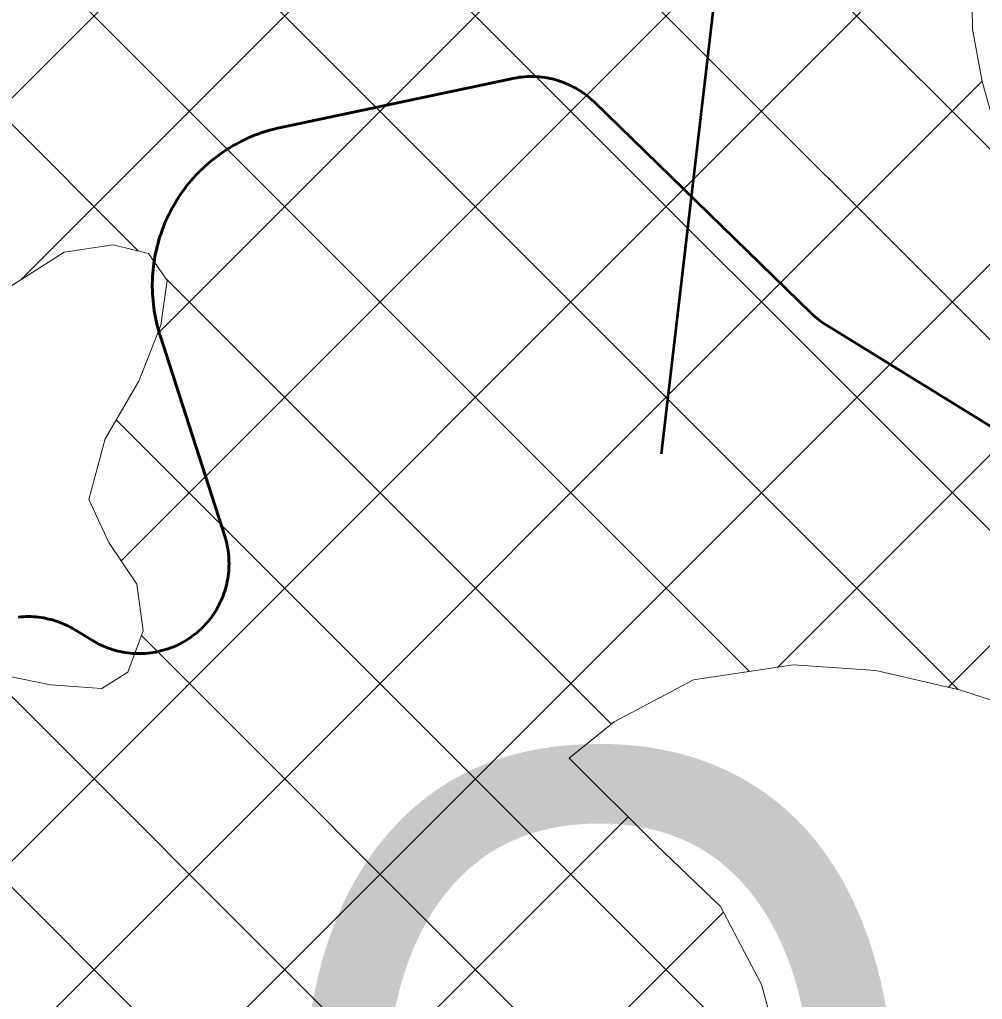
# Model space of a CAD drawing. Extents: x -1643653 to 4543381, y 1624270 to 13878484.
# Drawn here: x 702953 to 704024, y 8955215 to 8956305 of the extents above; entities that cross this region are included whole.
import ezdxf

# ---------------------------------------------------------------- set-up
doc = ezdxf.new("R2010")
doc.units = 0
doc.header["$LTSCALE"] = 200
for name, color, linetype, lineweight in [('1', 7, 'Continuous', 13), ('27', 7, 'Continuous', 53), ('29', 7, 'Continuous', 13), ('31', 7, 'Continuous', 53), ('60', 7, 'Continuous', 53)]:
    doc.layers.add(name, color=color, linetype=linetype, lineweight=lineweight)

msp = doc.modelspace()

# ---------------------------------------------------------------- linework, layer by layer
at = {"layer": '1', "lineweight": 25}
msp.add_spline([(814781, 9009175.5), (814787.2, 9009173.4), (814796.9, 9009173.4), (814799.4, 9009172.4), (814805.1, 9009174.5), (814805.6, 9009176.5), (814811.7, 9009179.5), (814811.7, 9009179.5), (814801.5, 9009181), (814790.7, 9009181.5), (814784.1, 9009183.1), (814777.4, 9009185.1), (814778.4, 9009175.5)], degree=3, dxfattribs=at)
at = {"layer": '27'}
for points in [[(703523.4, 8956241.4), (703520.6, 8956241.3), (703517.8, 8956241.3), (703515, 8956241.1), (703512.2, 8956240.8), (703509.3, 8956240.5), (703506.5, 8956240.1), (703503.8, 8956239.6), (703502, 8956239.2), (703243.8, 8956184.8), (703240.1, 8956183.9), (703236.5, 8956183), (703232.8, 8956182.1), (703229.2, 8956181), (703225.5, 8956179.9), (703221.9, 8956178.7), (703218.4, 8956177.4), (703214.8, 8956176), (703211.3, 8956174.6), (703207.8, 8956173.1), (703204.4, 8956171.5), (703201, 8956169.8), (703197.6, 8956168.1), (703194.2, 8956166.3), (703190.9, 8956164.5), (703187.7, 8956162.5), (703184.4, 8956160.5), (703181.2, 8956158.5), (703178.1, 8956156.3), (703175, 8956154.1), (703172, 8956151.8), (703169, 8956149.5), (703166, 8956147.1), (703163.2, 8956144.7), (703160.3, 8956142.2), (703157.5, 8956139.6), (703154.8, 8956137), (703152.1, 8956134.3), (703149.5, 8956131.5), (703146.9, 8956128.7), (703144.4, 8956125.9), (703142, 8956123), (703139.6, 8956120), (703137.3, 8956117), (703135, 8956113.9), (703132.8, 8956110.8), (703130.7, 8956107.7), (703128.7, 8956104.5), (703126.7, 8956101.3), (703124.8, 8956098), (703122.9, 8956094.7), (703121.1, 8956091.3), (703119.4, 8956087.9), (703117.8, 8956084.5), (703116.2, 8956081.1), (703114.7, 8956077.6), (703113.3, 8956074.1), (703112, 8956070.5), (703110.7, 8956066.9), (703109.5, 8956063.3), (703108.4, 8956059.7), (703107.4, 8956056.1), (703106.4, 8956052.4), (703105.5, 8956048.7), (703104.7, 8956045), (703104, 8956041.2), (703103.3, 8956037.5), (703102.8, 8956033.8), (703102.3, 8956030), (703101.9, 8956026.2), (703101.5, 8956022.5), (703101.3, 8956018.7), (703101.1, 8956014.9), (703101, 8956011.1), (703101, 8956007.3), (703101.1, 8956003.5), (703101.2, 8955999.7), (703101.5, 8955995.9), (703101.8, 8955992.1), (703102.2, 8955988.3), (703102.6, 8955984.6), (703103.2, 8955980.8), (703103.8, 8955977.1), (703104.5, 8955973.4), (703105.3, 8955969.7), (703106.1, 8955966), (703107.1, 8955962.3), (703108.1, 8955958.6), (703109.2, 8955955), (703109.7, 8955953.4), (703181.6, 8955730.2), (703182.4, 8955727.5), (703183.2, 8955724.8), (703183.8, 8955722.1), (703184.4, 8955719.3), (703184.9, 8955716.5), (703185.4, 8955713.7), (703185.7, 8955710.9), (703186, 8955708.1), (703186.2, 8955705.3), (703186.3, 8955702.5)], [(703186.3, 8955702.5), (703186.2, 8955705.3), (703186, 8955708.1), (703185.7, 8955710.9), (703185.4, 8955713.7), (703184.9, 8955716.5), (703184.4, 8955719.3), (703183.8, 8955722.1), (703183.2, 8955724.8), (703182.4, 8955727.5), (703181.6, 8955730.2), (703109.7, 8955953.4), (703109.2, 8955955), (703108.1, 8955958.6), (703107.1, 8955962.3), (703106.1, 8955966), (703105.3, 8955969.7), (703104.5, 8955973.4), (703103.8, 8955977.1), (703103.2, 8955980.8), (703102.6, 8955984.6), (703102.2, 8955988.3), (703101.8, 8955992.1), (703101.5, 8955995.9), (703101.2, 8955999.7), (703101.1, 8956003.5), (703101, 8956007.3), (703101, 8956011.1), (703101.1, 8956014.9), (703101.3, 8956018.7), (703101.5, 8956022.5), (703101.9, 8956026.2), (703102.3, 8956030), (703102.8, 8956033.8), (703103.3, 8956037.5), (703104, 8956041.2), (703104.7, 8956045), (703105.5, 8956048.7), (703106.4, 8956052.4), (703107.4, 8956056.1), (703108.4, 8956059.7), (703109.5, 8956063.3), (703110.7, 8956066.9), (703112, 8956070.5), (703113.3, 8956074.1), (703114.7, 8956077.6), (703116.2, 8956081.1), (703117.8, 8956084.5), (703119.4, 8956087.9), (703121.1, 8956091.3), (703122.9, 8956094.7), (703124.8, 8956098), (703126.7, 8956101.3), (703128.7, 8956104.5), (703130.7, 8956107.7), (703132.8, 8956110.8), (703135, 8956113.9), (703137.3, 8956117), (703139.6, 8956120), (703142, 8956123), (703144.4, 8956125.9), (703146.9, 8956128.7), (703149.5, 8956131.5), (703152.1, 8956134.3), (703154.8, 8956137), (703157.5, 8956139.6), (703160.3, 8956142.2), (703163.2, 8956144.7), (703166, 8956147.1), (703169, 8956149.5), (703172, 8956151.8), (703175, 8956154.1), (703178.1, 8956156.3), (703181.2, 8956158.5), (703184.4, 8956160.5), (703187.7, 8956162.5), (703190.9, 8956164.5), (703194.2, 8956166.3), (703197.6, 8956168.1), (703201, 8956169.8), (703204.4, 8956171.5), (703207.8, 8956173.1), (703211.3, 8956174.6), (703214.8, 8956176), (703218.4, 8956177.4), (703221.9, 8956178.7), (703225.5, 8956179.9), (703229.2, 8956181), (703232.8, 8956182.1), (703236.5, 8956183), (703240.1, 8956183.9), (703243.8, 8956184.8), (703502, 8956239.2), (703503.8, 8956239.6), (703506.5, 8956240.1), (703509.3, 8956240.5), (703512.2, 8956240.8), (703515, 8956241.1), (703517.8, 8956241.3), (703520.6, 8956241.3), (703523.4, 8956241.4)], [(704165.5, 8955770.8), (703851.6, 8955964.3), (703849.2, 8955965.8), (703846.9, 8955967.4), (703844.6, 8955969.1), (703842.3, 8955970.8), (703840.1, 8955972.6), (703838, 8955974.4), (703835.9, 8955976.3), (703834.4, 8955977.8), (703592.4, 8956213.1), (703590.3, 8956215), (703588.2, 8956216.9), (703586.1, 8956218.7), (703583.8, 8956220.5), (703581.6, 8956222.2), (703579.3, 8956223.8), (703576.9, 8956225.4), (703574.5, 8956226.9), (703572.1, 8956228.3), (703569.6, 8956229.7), (703567.1, 8956231), (703564.5, 8956232.2), (703562, 8956233.3), (703559.3, 8956234.4), (703556.7, 8956235.4), (703554, 8956236.3), (703551.3, 8956237.2), (703548.6, 8956238), (703545.9, 8956238.7), (703543.1, 8956239.3), (703540.3, 8956239.8), (703537.5, 8956240.3), (703534.7, 8956240.7), (703531.9, 8956241), (703529.1, 8956241.2), (703526.3, 8956241.3), (703523.4, 8956241.4)], [(703523.4, 8956241.4), (703526.3, 8956241.3), (703529.1, 8956241.2), (703531.9, 8956241), (703534.7, 8956240.7), (703537.5, 8956240.3), (703540.3, 8956239.8), (703543.1, 8956239.3), (703545.9, 8956238.7), (703548.6, 8956238), (703551.3, 8956237.2), (703554, 8956236.3), (703556.7, 8956235.4), (703559.3, 8956234.4), (703562, 8956233.3), (703564.5, 8956232.2), (703567.1, 8956231), (703569.6, 8956229.7), (703572.1, 8956228.3), (703574.5, 8956226.9), (703576.9, 8956225.4), (703579.3, 8956223.8), (703581.6, 8956222.2), (703583.8, 8956220.5), (703586.1, 8956218.7), (703588.2, 8956216.9), (703590.3, 8956215), (703592.4, 8956213.1), (703834.4, 8955977.8), (703835.9, 8955976.3), (703838, 8955974.4), (703840.1, 8955972.6), (703842.3, 8955970.8), (703844.6, 8955969.1), (703846.9, 8955967.4), (703849.2, 8955965.8), (703851.6, 8955964.3), (704165.5, 8955770.8)], [(703186.3, 8955702.5), (703186.4, 8955699.6), (703186.3, 8955696.8), (703186.2, 8955694), (703186, 8955691.2), (703185.8, 8955688.3), (703185.4, 8955685.5), (703185, 8955682.7), (703184.4, 8955680), (703183.8, 8955677.2), (703183.2, 8955674.5), (703182.4, 8955671.7), (703181.6, 8955669), (703180.7, 8955666.3), (703179.7, 8955663.7), (703178.7, 8955661.1), (703177.5, 8955658.5), (703176.3, 8955655.9), (703175.1, 8955653.4), (703173.7, 8955650.9), (703172.3, 8955648.4), (703170.8, 8955646), (703169.3, 8955643.7), (703167.7, 8955641.3), (703166, 8955639.1), (703164.2, 8955636.8), (703162.4, 8955634.7), (703160.6, 8955632.5), (703158.7, 8955630.5), (703156.7, 8955628.4), (703154.6, 8955626.5), (703152.5, 8955624.6), (703150.4, 8955622.7), (703148.2, 8955621), (703145.9, 8955619.2), (703143.6, 8955617.6), (703141.3, 8955616), (703138.9, 8955614.5), (703136.5, 8955613), (703134, 8955611.7), (703131.5, 8955610.3), (703129, 8955609.1), (703126.4, 8955607.9), (703123.8, 8955606.8), (703121.2, 8955605.8), (703118.5, 8955604.9), (703115.8, 8955604), (703113.1, 8955603.2), (703110.3, 8955602.5), (703107.6, 8955601.8), (703104.8, 8955601.3), (703102, 8955600.8), (703099.2, 8955600.4), (703096.4, 8955600.1), (703093.6, 8955599.8), (703090.8, 8955599.7), (703088, 8955599.6), (703085.1, 8955599.6), (703082.3, 8955599.7), (703079.5, 8955599.8), (703076.7, 8955600.1), (703073.8, 8955600.4), (703071, 8955600.8), (703068.2, 8955601.2), (703065.5, 8955601.8), (703062.7, 8955602.4), (703060, 8955603.1), (703057.3, 8955603.9), (703054.6, 8955604.8), (703051.9, 8955605.7), (703049.3, 8955606.7), (703046.7, 8955607.8), (703044.1, 8955609), (703041.5, 8955610.2), (703039, 8955611.5), (703036.6, 8955612.9), (703034.6, 8955614.1), (703014.4, 8955626.3), (703012, 8955627.7), (703009.5, 8955629.1), (703007, 8955630.4), (703004.4, 8955631.6), (703001.8, 8955632.7), (702999.2, 8955633.8), (702996.6, 8955634.8), (702993.9, 8955635.7), (702991.2, 8955636.6), (702988.5, 8955637.3), (702985.7, 8955638), (702983, 8955638.7), (702980.2, 8955639.2), (702977.4, 8955639.7), (702974.6, 8955640), (702971.8, 8955640.3), (702969, 8955640.6), (702966.1, 8955640.7), (702963.3, 8955640.8), (702960.5, 8955640.7), (702957.7, 8955640.6), (702954.8, 8955640.5), (702952, 8955640.2)], [(702952, 8955640.2), (702954.8, 8955640.5), (702957.7, 8955640.6), (702960.5, 8955640.7), (702963.3, 8955640.8), (702966.1, 8955640.7), (702969, 8955640.6), (702971.8, 8955640.3), (702974.6, 8955640), (702977.4, 8955639.7), (702980.2, 8955639.2), (702983, 8955638.7), (702985.7, 8955638), (702988.5, 8955637.3), (702991.2, 8955636.6), (702993.9, 8955635.7), (702996.6, 8955634.8), (702999.2, 8955633.8), (703001.8, 8955632.7), (703004.4, 8955631.6), (703007, 8955630.4), (703009.5, 8955629.1), (703012, 8955627.7), (703014.4, 8955626.3), (703034.6, 8955614.1), (703036.6, 8955612.9), (703039, 8955611.5), (703041.5, 8955610.2), (703044.1, 8955609), (703046.7, 8955607.8), (703049.3, 8955606.7), (703051.9, 8955605.7), (703054.6, 8955604.8), (703057.3, 8955603.9), (703060, 8955603.1), (703062.7, 8955602.4), (703065.5, 8955601.8), (703068.2, 8955601.2), (703071, 8955600.8), (703073.8, 8955600.4), (703076.7, 8955600.1), (703079.5, 8955599.8), (703082.3, 8955599.7), (703085.1, 8955599.6), (703088, 8955599.6), (703090.8, 8955599.7), (703093.6, 8955599.8), (703096.4, 8955600.1), (703099.2, 8955600.4), (703102, 8955600.8), (703104.8, 8955601.3), (703107.6, 8955601.8), (703110.3, 8955602.5), (703113.1, 8955603.2), (703115.8, 8955604), (703118.5, 8955604.9), (703121.2, 8955605.8), (703123.8, 8955606.8), (703126.4, 8955607.9), (703129, 8955609.1), (703131.5, 8955610.3), (703134, 8955611.7), (703136.5, 8955613), (703138.9, 8955614.5), (703141.3, 8955616), (703143.6, 8955617.6), (703145.9, 8955619.2), (703148.2, 8955621), (703150.4, 8955622.7), (703152.5, 8955624.6), (703154.6, 8955626.5), (703156.7, 8955628.4), (703158.7, 8955630.5), (703160.6, 8955632.5), (703162.4, 8955634.7), (703164.2, 8955636.8), (703166, 8955639.1), (703167.7, 8955641.3), (703169.3, 8955643.7), (703170.8, 8955646), (703172.3, 8955648.4), (703173.7, 8955650.9), (703175.1, 8955653.4), (703176.3, 8955655.9), (703177.5, 8955658.5), (703178.7, 8955661.1), (703179.7, 8955663.7), (703180.7, 8955666.3), (703181.6, 8955669), (703182.4, 8955671.7), (703183.2, 8955674.5), (703183.8, 8955677.2), (703184.4, 8955680), (703185, 8955682.7), (703185.4, 8955685.5), (703185.8, 8955688.3), (703186, 8955691.2), (703186.2, 8955694), (703186.3, 8955696.8), (703186.4, 8955699.6), (703186.3, 8955702.5)]]:
    msp.add_lwpolyline(points, dxfattribs=at)
at = {"layer": '29'}
for p, q in [((704355, 8955626.4), (702343.1, 8957638.3)), ((704328.3, 8955441), (702256.8, 8957512.5)), ((703997.8, 8955559.4), (702150.1, 8957407.1)), ((702580.6, 8955853.3), (703740.4, 8957013.2)), ((704050, 8956143.5), (703219.1, 8956974.4)), ((702954.8, 8956015.4), (703840.7, 8956901.3)), ((703765.2, 8955579.8), (702459.4, 8956885.6)), ((703106.7, 8955955.1), (703995.6, 8956844.1)), ((703066.4, 8955702.8), (704167.2, 8956803.6)), ((702420.5, 8954844.8), (704328, 8956752.3)), ((703085.4, 8956047.5), (702524, 8956608.9)), ((702464, 8954676.1), (704024.1, 8956236.2)), ((702473.9, 8954473.9), (704069.6, 8956069.6)), ((703611.7, 8955521.2), (703115.6, 8956017.2)), ((703796.7, 8955584.5), (704147.7, 8955935.5)), ((703795.6, 8955125.1), (703061, 8955859.7)), ((703986.3, 8955562), (704237, 8955812.7)), ((704865.3, 8953843.2), (703088.9, 8955619.7)), ((704765.7, 8953730.7), (702916, 8955580.5)), ((704719.6, 8953564.7), (702824.5, 8955459.9)), ((702542.2, 8954330), (703630.2, 8955418)), ((702574.2, 8954149.9), (703736.3, 8955312))]:
    msp.add_line(p, q, dxfattribs=at)
for points in [[(704043, 8956450.3), (704023.3, 8956404.4), (704012.7, 8956342.1), (704013.3, 8956293.9), (704024.2, 8956235.7), (704052.2, 8956135.8)], [(702927.8, 8955576.9), (702987.6, 8955565), (703044.7, 8955560.7), (703073.7, 8955578.8), (703090.8, 8955624.7), (703083.8, 8955676.6), (703052.8, 8955723.2), (703030.6, 8955771.1), (703048.7, 8955838.6), (703086, 8955902.5), (703110.5, 8955965), (703117.5, 8956014.5), (703096.8, 8956044.7), (703057.3, 8956054.3), (703002.9, 8956046), (702907.3, 8955985.2)], [(704424.6, 8955399.8), (704396.5, 8955415.1), (704335.2, 8955439.2), (704256.3, 8955459.7), (704182.3, 8955494.3), (704100.7, 8955526.2), (703998.8, 8955559.1), (703905.9, 8955580.8), (703814.4, 8955587.2), (703703, 8955570.5), (703614.8, 8955523.7), (703564.7, 8955483.3)], [(703564.7, 8955483.3), (703661, 8955387.3), (703732.9, 8955318.4), (703778.5, 8955231.5), (703798.5, 8955158.2)]]:
    msp.add_lwpolyline(points, dxfattribs=at)
at = {"layer": '31'}
msp.add_line((703667.4, 8955821.6), (703899.8, 8957808), dxfattribs=at)
at = {"layer": '60'}
for points in [[(703523.4, 8956241.4), (703520.6, 8956241.3), (703517.8, 8956241.3), (703515, 8956241.1), (703512.2, 8956240.8), (703509.3, 8956240.5), (703506.5, 8956240.1), (703503.8, 8956239.6), (703502, 8956239.2), (703243.8, 8956184.8), (703240.1, 8956183.9), (703236.5, 8956183), (703232.8, 8956182.1), (703229.2, 8956181), (703225.5, 8956179.9), (703221.9, 8956178.7), (703218.4, 8956177.4), (703214.8, 8956176), (703211.3, 8956174.6), (703207.8, 8956173.1), (703204.4, 8956171.5), (703201, 8956169.8), (703197.6, 8956168.1), (703194.2, 8956166.3), (703190.9, 8956164.5), (703187.7, 8956162.5), (703184.4, 8956160.5), (703181.2, 8956158.5), (703178.1, 8956156.3), (703175, 8956154.1), (703172, 8956151.8), (703169, 8956149.5), (703166, 8956147.1), (703163.2, 8956144.7), (703160.3, 8956142.2), (703157.5, 8956139.6), (703154.8, 8956137), (703152.1, 8956134.3), (703149.5, 8956131.5), (703146.9, 8956128.7), (703144.4, 8956125.9), (703142, 8956123), (703139.6, 8956120), (703137.3, 8956117), (703135, 8956113.9), (703132.8, 8956110.8), (703130.7, 8956107.7), (703128.7, 8956104.5), (703126.7, 8956101.3), (703124.8, 8956098), (703122.9, 8956094.7), (703121.1, 8956091.3), (703119.4, 8956087.9), (703117.8, 8956084.5), (703116.2, 8956081.1), (703114.7, 8956077.6), (703113.3, 8956074.1), (703112, 8956070.5), (703110.7, 8956066.9), (703109.5, 8956063.3), (703108.4, 8956059.7), (703107.4, 8956056.1), (703106.4, 8956052.4), (703105.5, 8956048.7), (703104.7, 8956045), (703104, 8956041.2), (703103.3, 8956037.5), (703102.8, 8956033.8), (703102.3, 8956030), (703101.9, 8956026.2), (703101.5, 8956022.5), (703101.3, 8956018.7), (703101.1, 8956014.9), (703101, 8956011.1), (703101, 8956007.3), (703101.1, 8956003.5), (703101.2, 8955999.7), (703101.5, 8955995.9), (703101.8, 8955992.1), (703102.2, 8955988.3), (703102.6, 8955984.6), (703103.2, 8955980.8), (703103.8, 8955977.1), (703104.5, 8955973.4), (703105.3, 8955969.7), (703106.1, 8955966), (703107.1, 8955962.3), (703108.1, 8955958.6), (703109.2, 8955955), (703109.7, 8955953.4), (703181.6, 8955730.2), (703182.4, 8955727.5), (703183.2, 8955724.8), (703183.8, 8955722.1), (703184.4, 8955719.3), (703184.9, 8955716.5), (703185.4, 8955713.7), (703185.7, 8955710.9), (703186, 8955708.1), (703186.2, 8955705.3), (703186.3, 8955702.5)], [(704165.5, 8955770.8), (703851.6, 8955964.3), (703849.2, 8955965.8), (703846.9, 8955967.4), (703844.6, 8955969.1), (703842.3, 8955970.8), (703840.1, 8955972.6), (703838, 8955974.4), (703835.9, 8955976.3), (703834.4, 8955977.8), (703592.4, 8956213.1), (703590.3, 8956215), (703588.2, 8956216.9), (703586.1, 8956218.7), (703583.8, 8956220.5), (703581.6, 8956222.2), (703579.3, 8956223.8), (703576.9, 8956225.4), (703574.5, 8956226.9), (703572.1, 8956228.3), (703569.6, 8956229.7), (703567.1, 8956231), (703564.5, 8956232.2), (703562, 8956233.3), (703559.3, 8956234.4), (703556.7, 8956235.4), (703554, 8956236.3), (703551.3, 8956237.2), (703548.6, 8956238), (703545.9, 8956238.7), (703543.1, 8956239.3), (703540.3, 8956239.8), (703537.5, 8956240.3), (703534.7, 8956240.7), (703531.9, 8956241), (703529.1, 8956241.2), (703526.3, 8956241.3), (703523.4, 8956241.4)], [(703186.3, 8955702.5), (703186.4, 8955699.6), (703186.3, 8955696.8), (703186.2, 8955694), (703186, 8955691.2), (703185.8, 8955688.3), (703185.4, 8955685.5), (703185, 8955682.7), (703184.4, 8955680), (703183.8, 8955677.2), (703183.2, 8955674.5), (703182.4, 8955671.7), (703181.6, 8955669), (703180.7, 8955666.3), (703179.7, 8955663.7), (703178.7, 8955661.1), (703177.5, 8955658.5), (703176.3, 8955655.9), (703175.1, 8955653.4), (703173.7, 8955650.9), (703172.3, 8955648.4), (703170.8, 8955646), (703169.3, 8955643.7), (703167.7, 8955641.3), (703166, 8955639.1), (703164.2, 8955636.8), (703162.4, 8955634.7), (703160.6, 8955632.5), (703158.7, 8955630.5), (703156.7, 8955628.4), (703154.6, 8955626.5), (703152.5, 8955624.6), (703150.4, 8955622.7), (703148.2, 8955621), (703145.9, 8955619.2), (703143.6, 8955617.6), (703141.3, 8955616), (703138.9, 8955614.5), (703136.5, 8955613), (703134, 8955611.7), (703131.5, 8955610.3), (703129, 8955609.1), (703126.4, 8955607.9), (703123.8, 8955606.8), (703121.2, 8955605.8), (703118.5, 8955604.9), (703115.8, 8955604), (703113.1, 8955603.2), (703110.3, 8955602.5), (703107.6, 8955601.8), (703104.8, 8955601.3), (703102, 8955600.8), (703099.2, 8955600.4), (703096.4, 8955600.1), (703093.6, 8955599.8), (703090.8, 8955599.7), (703088, 8955599.6), (703085.1, 8955599.6), (703082.3, 8955599.7), (703079.5, 8955599.8), (703076.7, 8955600.1), (703073.8, 8955600.4), (703071, 8955600.8), (703068.2, 8955601.2), (703065.5, 8955601.8), (703062.7, 8955602.4), (703060, 8955603.1), (703057.3, 8955603.9), (703054.6, 8955604.8), (703051.9, 8955605.7), (703049.3, 8955606.7), (703046.7, 8955607.8), (703044.1, 8955609), (703041.5, 8955610.2), (703039, 8955611.5), (703036.6, 8955612.9), (703034.6, 8955614.1), (703014.4, 8955626.3), (703012, 8955627.7), (703009.5, 8955629.1), (703007, 8955630.4), (703004.4, 8955631.6), (703001.8, 8955632.7), (702999.2, 8955633.8), (702996.6, 8955634.8), (702993.9, 8955635.7), (702991.2, 8955636.6), (702988.5, 8955637.3), (702985.7, 8955638), (702983, 8955638.7), (702980.2, 8955639.2), (702977.4, 8955639.7), (702974.6, 8955640), (702971.8, 8955640.3), (702969, 8955640.6), (702966.1, 8955640.7), (702963.3, 8955640.8), (702960.5, 8955640.7), (702957.7, 8955640.6), (702954.8, 8955640.5), (702952, 8955640.2)]]:
    msp.add_lwpolyline(points, dxfattribs=at)

# ---------------------------------------------------------------- texts
at = {"layer": '31', "width": 0.9}
msp.add_text('O', height=800, dxfattribs=at).set_placement((703223.7, 8954687.2))

doc.saveas('drawing.dxf')
